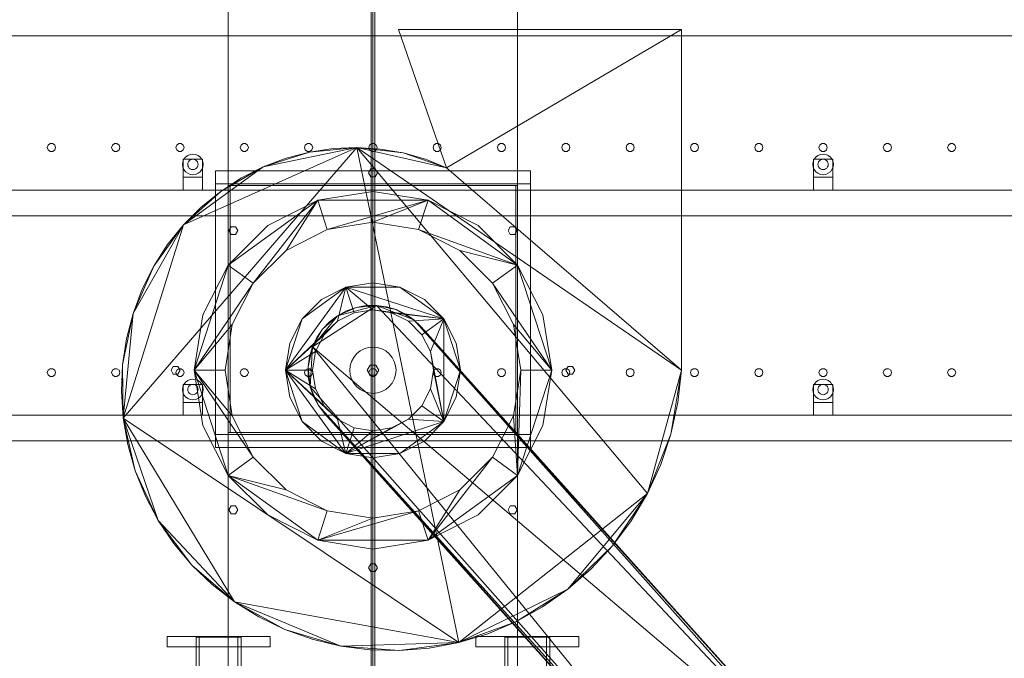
# Model space of a CAD drawing. Header units: millimetres. Extents: x -1970 to 61924, y -58230 to 6847.
# Tile 852 of 925: x 49912 to 51443, y 662 to 1655. Entities that reach past the tile are written whole.
import ezdxf

# ---------------------------------------------------------------- set-up
doc = ezdxf.new("R2010")
doc.units = ezdxf.units.MM
doc.layers.add('lateral_secador', color=7, linetype='Continuous', lineweight=0)

msp = doc.modelspace()

# ---------------------------------------------------------------- linework, layer by layer
at = {"layer": 'lateral_secador'}
for p, q in [((50236.134, 0), (50236.134, 2925)), ((50236.134, 2925), (50236.134, 1400)), ((50458.134, 2925), (50458.134, 60)), ((50461.134, 0), (50461.134, 2925)), ((50461.134, 1400), (50461.134, 2925)), ((50464.134, 60), (50464.134, 2925)), ((50686.134, 0), (50686.134, 2925)), ((50686.134, 1400), (50686.134, 2925)), ((50941.134, 1640), (50501.134, 1640)), ((50501.134, 1640), (50575.711, 1424.797)), ((50575.711, 1424.797), (50941.134, 1640)), ((50941.134, 1110), (50941.134, 1640)), ((40811.134, 1630), (60111.134, 1630)), ((49955.997, 1460.082), (49954.784, 1456.35)), ((49954.784, 1456.35), (49955.997, 1452.618)), ((49959.172, 1462.389), (49955.997, 1460.082)), ((49963.096, 1462.389), (49959.172, 1462.389)), ((49966.271, 1460.082), (49963.096, 1462.389)), ((49967.484, 1456.35), (49966.271, 1460.082)), ((49966.271, 1452.618), (49967.484, 1456.35)), ((50055.997, 1460.082), (50054.784, 1456.35)), ((50054.784, 1456.35), (50055.997, 1452.618)), ((50059.172, 1462.389), (50055.997, 1460.082)), ((50063.096, 1462.389), (50059.172, 1462.389)), ((50066.271, 1460.082), (50063.096, 1462.389)), ((50067.484, 1456.35), (50066.271, 1460.082)), ((50066.271, 1452.618), (50067.484, 1456.35)), ((50072.765, 1035.68), (50435.915, 1456.166)), ((50155.997, 1460.082), (50154.784, 1456.35)), ((50154.784, 1456.35), (50155.997, 1452.618)), ((50159.172, 1462.389), (50155.997, 1460.082)), ((50163.096, 1462.389), (50159.172, 1462.389)), ((50166.271, 1460.082), (50163.096, 1462.389)), ((50167.484, 1456.35), (50166.271, 1460.082)), ((50166.271, 1452.618), (50167.484, 1456.35)), ((50166.602, 1336.003), (50435.915, 1456.166)), ((50255.997, 1460.082), (50254.784, 1456.35)), ((50254.784, 1456.35), (50255.997, 1452.618)), ((50259.172, 1462.389), (50255.997, 1460.082)), ((50263.096, 1462.389), (50259.172, 1462.389)), ((50266.271, 1460.082), (50263.096, 1462.389)), ((50267.484, 1456.35), (50266.271, 1460.082)), ((50266.271, 1452.618), (50267.484, 1456.35)), ((50290.673, 1426.139), (50435.915, 1456.166)), ((50355.997, 1460.082), (50354.784, 1456.35)), ((50354.784, 1456.35), (50355.997, 1452.618)), ((50359.172, 1462.389), (50355.997, 1460.082)), ((50363.096, 1462.389), (50359.172, 1462.389)), ((50362.319, 1449.018), (50435.915, 1456.166)), ((50366.271, 1460.082), (50363.096, 1462.389)), ((50367.484, 1456.35), (50366.271, 1460.082)), ((50366.271, 1452.618), (50367.484, 1456.35)), ((50435.915, 1456.166), (50399.086, 1454.562)), ((50435.915, 1456.166), (50508.107, 1447.791)), ((50472.392, 1453.878), (50435.915, 1456.166)), ((50435.915, 1456.166), (50575.711, 1424.797)), ((50435.915, 1456.166), (50941.134, 1110)), ((50435.915, 1456.166), (50888.042, 918.439)), ((50435.915, 1456.166), (50594.572, 686.788)), ((50455.997, 1460.082), (50454.784, 1456.35)), ((50454.784, 1456.35), (50455.997, 1452.618)), ((50459.172, 1462.389), (50455.997, 1460.082)), ((50463.096, 1462.389), (50459.172, 1462.389)), ((50466.271, 1460.082), (50463.096, 1462.389)), ((50467.484, 1456.35), (50466.271, 1460.082)), ((50466.271, 1452.618), (50467.484, 1456.35)), ((50555.997, 1460.082), (50554.784, 1456.35)), ((50554.784, 1456.35), (50555.997, 1452.618)), ((50559.172, 1462.389), (50555.997, 1460.082)), ((50563.096, 1462.389), (50559.172, 1462.389)), ((50566.271, 1460.082), (50563.096, 1462.389)), ((50567.484, 1456.35), (50566.271, 1460.082)), ((50566.271, 1452.618), (50567.484, 1456.35)), ((50655.997, 1460.082), (50654.784, 1456.35)), ((50654.784, 1456.35), (50655.997, 1452.618)), ((50659.172, 1462.389), (50655.997, 1460.082)), ((50663.096, 1462.389), (50659.172, 1462.389)), ((50666.271, 1460.082), (50663.096, 1462.389)), ((50667.484, 1456.35), (50666.271, 1460.082)), ((50666.271, 1452.618), (50667.484, 1456.35)), ((50755.997, 1460.082), (50754.784, 1456.35)), ((50754.784, 1456.35), (50755.997, 1452.618)), ((50759.172, 1462.389), (50755.997, 1460.082)), ((50763.096, 1462.389), (50759.172, 1462.389)), ((50766.271, 1460.082), (50763.096, 1462.389)), ((50767.484, 1456.35), (50766.271, 1460.082)), ((50766.271, 1452.618), (50767.484, 1456.35)), ((50855.997, 1460.082), (50854.784, 1456.35)), ((50854.784, 1456.35), (50855.997, 1452.618)), ((50859.172, 1462.389), (50855.997, 1460.082)), ((50863.096, 1462.389), (50859.172, 1462.389)), ((50866.271, 1460.082), (50863.096, 1462.389)), ((50867.484, 1456.35), (50866.271, 1460.082)), ((50866.271, 1452.618), (50867.484, 1456.35)), ((50955.997, 1460.082), (50954.784, 1456.35)), ((50954.784, 1456.35), (50955.997, 1452.618)), ((50959.172, 1462.389), (50955.997, 1460.082)), ((50963.096, 1462.389), (50959.172, 1462.389)), ((50966.271, 1460.082), (50963.096, 1462.389)), ((50967.484, 1456.35), (50966.271, 1460.082)), ((50966.271, 1452.618), (50967.484, 1456.35)), ((51055.997, 1460.082), (51054.784, 1456.35)), ((51054.784, 1456.35), (51055.997, 1452.618)), ((51059.172, 1462.389), (51055.997, 1460.082)), ((51063.096, 1462.389), (51059.172, 1462.389)), ((51066.271, 1460.082), (51063.096, 1462.389)), ((51067.484, 1456.35), (51066.271, 1460.082)), ((51066.271, 1452.618), (51067.484, 1456.35)), ((51155.997, 1460.082), (51154.784, 1456.35)), ((51154.784, 1456.35), (51155.997, 1452.618)), ((51159.172, 1462.389), (51155.997, 1460.082)), ((51163.096, 1462.389), (51159.172, 1462.389)), ((51166.271, 1460.082), (51163.096, 1462.389)), ((51167.484, 1456.35), (51166.271, 1460.082)), ((51166.271, 1452.618), (51167.484, 1456.35)), ((51255.997, 1460.082), (51254.784, 1456.35)), ((51254.784, 1456.35), (51255.997, 1452.618)), ((51259.172, 1462.389), (51255.997, 1460.082)), ((51263.096, 1462.389), (51259.172, 1462.389)), ((51266.271, 1460.082), (51263.096, 1462.389)), ((51267.484, 1456.35), (51266.271, 1460.082)), ((51266.271, 1452.618), (51267.484, 1456.35)), ((51355.997, 1460.082), (51354.784, 1456.35)), ((51354.784, 1456.35), (51355.997, 1452.618)), ((51359.172, 1462.389), (51355.997, 1460.082)), ((51363.096, 1462.389), (51359.172, 1462.389)), ((51366.271, 1460.082), (51363.096, 1462.389)), ((51367.484, 1456.35), (51366.271, 1460.082)), ((51366.271, 1452.618), (51367.484, 1456.35)), ((49955.997, 1452.618), (49959.172, 1450.311)), ((49959.172, 1450.311), (49963.096, 1450.311)), ((49963.096, 1450.311), (49966.271, 1452.618)), ((50055.997, 1452.618), (50059.172, 1450.311)), ((50059.172, 1450.311), (50063.096, 1450.311)), ((50063.096, 1450.311), (50066.271, 1452.618)), ((50155.997, 1452.618), (50159.172, 1450.311)), ((50159.172, 1450.311), (50163.096, 1450.311)), ((50163.096, 1450.311), (50166.271, 1452.618)), ((50169.82, 1441.314), (50167.277, 1438)), ((50173.134, 1443.856), (50169.82, 1441.314)), ((50176.993, 1445.455), (50173.134, 1443.856)), ((50181.134, 1446), (50176.993, 1445.455)), ((50185.275, 1445.455), (50181.134, 1446)), ((50189.134, 1443.856), (50185.275, 1445.455)), ((50192.448, 1441.314), (50189.134, 1443.856)), ((50194.99, 1438), (50192.448, 1441.314)), ((50255.997, 1452.618), (50259.172, 1450.311)), ((50259.172, 1450.311), (50263.096, 1450.311)), ((50263.096, 1450.311), (50266.271, 1452.618)), ((50290.673, 1426.139), (50362.319, 1449.018)), ((50326.04, 1439.529), (50290.673, 1426.139)), ((50362.319, 1449.018), (50326.04, 1439.529)), ((50355.997, 1452.618), (50359.172, 1450.311)), ((50359.172, 1450.311), (50363.096, 1450.311)), ((50399.086, 1454.562), (50362.319, 1449.018)), ((50363.096, 1450.311), (50366.271, 1452.618)), ((50455.997, 1452.618), (50459.172, 1450.311)), ((50459.172, 1450.311), (50463.096, 1450.311)), ((50463.096, 1450.311), (50466.271, 1452.618)), ((50508.107, 1447.791), (50472.392, 1453.878)), ((50508.107, 1447.791), (50575.711, 1424.797)), ((50542.67, 1438.04), (50508.107, 1447.791)), ((50555.997, 1452.618), (50559.172, 1450.311)), ((50559.172, 1450.311), (50563.096, 1450.311)), ((50563.096, 1450.311), (50566.271, 1452.618)), ((50655.997, 1452.618), (50659.172, 1450.311)), ((50659.172, 1450.311), (50663.096, 1450.311)), ((50663.096, 1450.311), (50666.271, 1452.618)), ((50755.997, 1452.618), (50759.172, 1450.311)), ((50759.172, 1450.311), (50763.096, 1450.311)), ((50763.096, 1450.311), (50766.271, 1452.618)), ((50855.997, 1452.618), (50859.172, 1450.311)), ((50859.172, 1450.311), (50863.096, 1450.311)), ((50863.096, 1450.311), (50866.271, 1452.618)), ((50955.997, 1452.618), (50959.172, 1450.311)), ((50959.172, 1450.311), (50963.096, 1450.311)), ((50963.096, 1450.311), (50966.271, 1452.618)), ((51055.997, 1452.618), (51059.172, 1450.311)), ((51059.172, 1450.311), (51063.096, 1450.311)), ((51063.096, 1450.311), (51066.271, 1452.618)), ((51149.82, 1441.314), (51147.277, 1438)), ((51153.134, 1443.856), (51149.82, 1441.314)), ((51156.993, 1445.455), (51153.134, 1443.856)), ((51155.997, 1452.618), (51159.172, 1450.311)), ((51161.134, 1446), (51156.993, 1445.455)), ((51159.172, 1450.311), (51163.096, 1450.311)), ((51165.275, 1445.455), (51161.134, 1446)), ((51163.096, 1450.311), (51166.271, 1452.618)), ((51169.134, 1443.856), (51165.275, 1445.455)), ((51172.448, 1441.314), (51169.134, 1443.856)), ((51174.99, 1438), (51172.448, 1441.314)), ((51255.997, 1452.618), (51259.172, 1450.311)), ((51259.172, 1450.311), (51263.096, 1450.311)), ((51263.096, 1450.311), (51266.271, 1452.618)), ((51355.997, 1452.618), (51359.172, 1450.311)), ((51359.172, 1450.311), (51363.096, 1450.311)), ((51363.096, 1450.311), (51366.271, 1452.618)), ((50165.679, 1434.141), (50165.134, 1430)), ((50165.134, 1430), (50165.679, 1425.859)), ((50167.277, 1438), (50165.679, 1434.141)), ((50165.679, 1425.859), (50167.277, 1422)), ((50166.134, 1438), (50196.134, 1438)), ((50166.134, 1438), (50166.134, 1410)), ((50166.602, 1336.003), (50290.673, 1426.139)), ((50173.406, 1432.071), (50173.134, 1430)), ((50173.134, 1430), (50173.406, 1427.929)), ((50174.206, 1434), (50173.406, 1432.071)), ((50173.406, 1427.929), (50174.206, 1426)), ((50175.477, 1435.657), (50174.206, 1434)), ((50174.206, 1426), (50175.477, 1424.343)), ((50177.134, 1436.928), (50175.477, 1435.657)), ((50175.477, 1424.343), (50177.134, 1423.072)), ((50179.063, 1437.727), (50177.134, 1436.928)), ((50181.134, 1438), (50179.063, 1437.727)), ((50183.204, 1437.727), (50181.134, 1438)), ((50185.134, 1436.928), (50183.204, 1437.727)), ((50186.791, 1435.657), (50185.134, 1436.928)), ((50185.134, 1423.072), (50186.791, 1424.343)), ((50188.062, 1434), (50186.791, 1435.657)), ((50186.791, 1424.343), (50188.062, 1426)), ((50188.861, 1432.071), (50188.062, 1434)), ((50188.062, 1426), (50188.861, 1427.929)), ((50189.134, 1430), (50188.861, 1432.071)), ((50188.861, 1427.929), (50189.134, 1430)), ((50196.589, 1434.141), (50194.99, 1438)), ((50194.99, 1422), (50196.589, 1425.859)), ((50196.134, 1410), (50196.134, 1438)), ((50197.134, 1430), (50196.589, 1434.141)), ((50196.589, 1425.859), (50197.134, 1430)), ((50224.355, 1388.051), (50290.673, 1426.139)), ((50290.673, 1426.139), (50256.641, 1408.935)), ((50575.711, 1424.797), (50542.67, 1438.04)), ((50575.711, 1424.797), (50941.134, 1110)), ((51145.679, 1434.141), (51145.134, 1430)), ((51145.134, 1430), (51145.679, 1425.859)), ((51147.277, 1438), (51145.679, 1434.141)), ((51145.679, 1425.859), (51147.277, 1422)), ((51146.134, 1438), (51176.134, 1438)), ((51146.134, 1438), (51146.134, 1410)), ((51153.406, 1432.071), (51153.134, 1430)), ((51153.134, 1430), (51153.406, 1427.929)), ((51154.206, 1434), (51153.406, 1432.071)), ((51153.406, 1427.929), (51154.206, 1426)), ((51155.477, 1435.657), (51154.206, 1434)), ((51154.206, 1426), (51155.477, 1424.343)), ((51157.134, 1436.928), (51155.477, 1435.657)), ((51155.477, 1424.343), (51157.134, 1423.072)), ((51159.063, 1437.727), (51157.134, 1436.928)), ((51161.134, 1438), (51159.063, 1437.727)), ((51163.204, 1437.727), (51161.134, 1438)), ((51165.134, 1436.928), (51163.204, 1437.727)), ((51166.791, 1435.657), (51165.134, 1436.928)), ((51165.134, 1423.072), (51166.791, 1424.343)), ((51168.062, 1434), (51166.791, 1435.657)), ((51166.791, 1424.343), (51168.062, 1426)), ((51168.861, 1432.071), (51168.062, 1434)), ((51168.062, 1426), (51168.861, 1427.929)), ((51169.134, 1430), (51168.861, 1432.071)), ((51168.861, 1427.929), (51169.134, 1430)), ((51176.589, 1434.141), (51174.99, 1438)), ((51174.99, 1422), (51176.589, 1425.859)), ((51176.134, 1410), (51176.134, 1438)), ((51177.134, 1430), (51176.589, 1434.141)), ((51176.589, 1425.859), (51177.134, 1430)), ((50166.134, 1410), (50196.134, 1410)), ((50166.134, 1410), (50166.134, 1390)), ((50167.277, 1422), (50169.82, 1418.686)), ((50169.82, 1418.686), (50173.134, 1416.144)), ((50173.134, 1416.144), (50176.993, 1414.545)), ((50176.993, 1414.545), (50181.134, 1414)), ((50177.134, 1423.072), (50179.063, 1422.273)), ((50179.063, 1422.273), (50181.134, 1422)), ((50181.134, 1422), (50183.204, 1422.273)), ((50181.134, 1414), (50185.275, 1414.545)), ((50183.204, 1422.273), (50185.134, 1423.072)), ((50185.275, 1414.545), (50189.134, 1416.144)), ((50189.134, 1416.144), (50192.448, 1418.686)), ((50192.448, 1418.686), (50194.99, 1422)), ((50196.134, 1390), (50196.134, 1410)), ((50216.134, 1420), (50706.134, 1420)), ((50216.134, 1420), (50216.134, 1400)), ((50256.641, 1408.935), (50224.355, 1388.051)), ((50457.634, 1423.062), (50454.134, 1417)), ((50454.134, 1417), (50457.634, 1410.938)), ((50464.634, 1423.062), (50457.634, 1423.062)), ((50457.634, 1410.938), (50464.634, 1410.938)), ((50468.134, 1417), (50464.634, 1423.062)), ((50464.634, 1410.938), (50468.134, 1417)), ((50706.134, 1400), (50706.134, 1420)), ((51146.134, 1410), (51176.134, 1410)), ((51146.134, 1410), (51146.134, 1390)), ((51147.277, 1422), (51149.82, 1418.686)), ((51149.82, 1418.686), (51153.134, 1416.144)), ((51153.134, 1416.144), (51156.993, 1414.545)), ((51156.993, 1414.545), (51161.134, 1414)), ((51157.134, 1423.072), (51159.063, 1422.273)), ((51159.063, 1422.273), (51161.134, 1422)), ((51161.134, 1422), (51163.204, 1422.273)), ((51161.134, 1414), (51165.275, 1414.545)), ((51163.204, 1422.273), (51165.134, 1423.072)), ((51165.275, 1414.545), (51169.134, 1416.144)), ((51169.134, 1416.144), (51172.448, 1418.686)), ((51172.448, 1418.686), (51174.99, 1422)), ((51176.134, 1390), (51176.134, 1410)), ((50216.134, 1400), (50706.134, 1400)), ((50216.134, 1400), (50236.134, 1400)), ((50216.134, 1400), (50216.134, 1010)), ((50236.134, 1400), (50461.134, 1400)), ((50236.134, 1400), (50686.134, 1400)), ((50236.134, 1400), (50236.134, 1397)), ((50236.134, 1010), (50236.134, 1400)), ((50236.134, 1397), (50686.134, 1397)), ((50236.134, 1397), (50239.134, 1397)), ((50236.134, 1397), (50236.134, 1013)), ((50239.134, 1013), (50239.134, 1397)), ((50461.134, 1400), (50686.134, 1400)), ((50683.134, 1397), (50686.134, 1397)), ((50683.134, 1397), (50683.134, 1013)), ((50686.134, 1397), (50686.134, 1400)), ((50686.134, 1400), (50706.134, 1400)), ((50686.134, 1400), (50686.134, 1010)), ((50686.134, 1013), (50686.134, 1397)), ((50706.134, 1010), (50706.134, 1400)), ((40811.134, 1390), (60111.134, 1390)), ((50166.134, 1390), (50196.134, 1390)), ((50166.602, 1336.003), (50224.355, 1388.051)), ((50224.355, 1388.051), (50194.214, 1363.666)), ((50461.134, 1388), (50375.228, 1374.394)), ((50547.04, 1374.394), (50461.134, 1388)), ((51146.134, 1390), (51176.134, 1390)), ((50194.214, 1363.666), (50166.602, 1336.003)), ((50236.228, 1273.404), (50375.228, 1374.394)), ((50275.06, 1245.191), (50375.228, 1374.394)), ((50375.228, 1374.394), (50297.73, 1334.907)), ((50325.943, 1296.074), (50375.228, 1374.394)), ((50375.228, 1374.394), (50547.04, 1374.394)), ((50390.06, 1328.743), (50375.228, 1374.394)), ((50390.06, 1328.743), (50547.04, 1374.394)), ((50461.134, 1340), (50547.04, 1374.394)), ((50532.208, 1328.743), (50547.04, 1374.394)), ((50547.04, 1374.394), (50686.04, 1273.404)), ((50624.538, 1334.907), (50547.04, 1374.394)), ((40811.134, 1350), (60111.134, 1350)), ((50072.765, 1035.68), (50166.602, 1336.003)), ((50088.133, 1198.403), (50166.602, 1336.003)), ((50120.36, 1271.933), (50166.602, 1336.003)), ((50166.602, 1336.003), (50141.873, 1305.324)), ((50297.73, 1334.907), (50236.228, 1273.404)), ((50240.552, 1333.144), (50237.052, 1327.082)), ((50247.552, 1333.144), (50240.552, 1333.144)), ((50251.052, 1327.082), (50247.552, 1333.144)), ((50390.06, 1328.743), (50461.134, 1340)), ((50461.134, 1340), (50532.208, 1328.743)), ((50686.04, 1273.404), (50624.538, 1334.907)), ((50674.716, 1333.144), (50671.216, 1327.082)), ((50681.716, 1333.144), (50674.716, 1333.144)), ((50685.216, 1327.082), (50681.716, 1333.144)), ((50237.052, 1327.082), (50240.552, 1321.02)), ((50240.552, 1321.02), (50247.552, 1321.02)), ((50247.552, 1321.02), (50251.052, 1327.082)), ((50325.943, 1296.074), (50390.06, 1328.743)), ((50532.208, 1328.743), (50686.04, 1273.404)), ((50532.208, 1328.743), (50596.324, 1296.074)), ((50671.216, 1327.082), (50674.716, 1321.02)), ((50674.716, 1321.02), (50681.716, 1321.02)), ((50681.716, 1321.02), (50685.216, 1327.082)), ((50141.873, 1305.324), (50120.36, 1271.933)), ((50275.06, 1245.191), (50325.943, 1296.074)), ((50596.324, 1296.074), (50686.04, 1273.404)), ((50596.324, 1296.074), (50647.208, 1245.191)), ((50088.133, 1198.403), (50120.36, 1271.933)), ((50120.36, 1271.933), (50102.359, 1236.168)), ((50183.134, 1110), (50236.228, 1273.404)), ((50236.228, 1273.404), (50196.74, 1195.907)), ((50275.06, 1245.191), (50236.228, 1273.404)), ((50647.208, 1245.191), (50686.04, 1273.404)), ((50686.04, 1273.404), (50739.134, 1110)), ((50725.527, 1195.907), (50686.04, 1273.404)), ((50275.06, 1245.191), (50183.134, 1110)), ((50242.391, 1181.074), (50275.06, 1245.191)), ((50461.134, 1246), (50419.108, 1239.344)), ((50503.16, 1239.344), (50461.134, 1246)), ((50647.208, 1245.191), (50739.134, 1110)), ((50647.208, 1245.191), (50679.877, 1181.074)), ((50102.359, 1236.168), (50088.133, 1198.403)), ((50325.134, 1110), (50419.108, 1239.344)), ((50351.108, 1189.939), (50419.108, 1239.344)), ((50419.108, 1239.344), (50381.195, 1220.026)), ((50405.882, 1186.048), (50419.108, 1239.344)), ((50419.108, 1239.344), (50503.16, 1239.344)), ((50419.108, 1239.344), (50571.16, 1189.939)), ((50432.086, 1199.399), (50419.108, 1239.344)), ((50461.134, 1204), (50419.108, 1239.344)), ((50503.16, 1239.344), (50571.16, 1189.939)), ((50541.072, 1220.026), (50503.16, 1239.344)), ((50381.195, 1220.026), (50351.108, 1189.939)), ((50366.909, 1146.37), (50466.607, 1210.852)), ((50406.282, 1194.807), (50466.607, 1210.852)), ((50435.174, 1207.607), (50466.607, 1210.852)), ((50450.763, 1210.466), (50435.174, 1207.607)), ((50466.607, 1210.852), (50450.763, 1210.466)), ((50466.607, 1210.852), (50497.503, 1204.224)), ((50482.316, 1208.754), (50466.607, 1210.852)), ((50466.607, 1210.852), (50524.84, 1188.374)), ((50466.607, 1210.852), (51163.478, 470.91)), ((50571.16, 1189.939), (50541.072, 1220.026)), ((50071.852, 1118.494), (50088.133, 1198.403)), ((50072.765, 1035.68), (50088.133, 1198.403)), ((50088.133, 1198.403), (50077.904, 1159.036)), ((50196.74, 1195.907), (50183.134, 1110)), ((50366.909, 1146.37), (50406.282, 1194.807)), ((50382.76, 1173.707), (50406.282, 1194.807)), ((50406.282, 1194.807), (50393.691, 1185.183)), ((50405.882, 1186.048), (50432.086, 1199.399)), ((50406.282, 1194.807), (50435.174, 1207.607)), ((50420.225, 1202.344), (50406.282, 1194.807)), ((50435.174, 1207.607), (50420.225, 1202.344)), ((50432.086, 1199.399), (50461.134, 1204)), ((50461.134, 1204), (50571.16, 1189.939)), ((50461.134, 1204), (50490.182, 1199.399)), ((50497.503, 1204.224), (50482.316, 1208.754)), ((50490.182, 1199.399), (50571.16, 1189.939)), ((50490.182, 1199.399), (50516.386, 1186.048)), ((50497.503, 1204.224), (50524.84, 1188.374)), ((50511.796, 1197.375), (50497.503, 1204.224)), ((50524.84, 1188.374), (50511.796, 1197.375)), ((50739.134, 1110), (50725.527, 1195.907)), ((50242.391, 1181.074), (50183.134, 1110)), ((50231.134, 1110), (50242.391, 1181.074)), ((50325.134, 1110), (50351.108, 1189.939)), ((50405.882, 1186.048), (50325.134, 1110)), ((50351.108, 1189.939), (50331.79, 1152.026)), ((50393.691, 1185.183), (50382.76, 1173.707)), ((50385.086, 1165.252), (50405.882, 1186.048)), ((50516.386, 1186.048), (50571.16, 1189.939)), ((50516.386, 1186.048), (50537.182, 1165.252)), ((50524.84, 1188.374), (51146.316, 497.443)), ((50536.316, 1177.443), (50524.84, 1188.374)), ((50524.84, 1188.374), (51163.478, 470.91)), ((50537.182, 1165.252), (50571.16, 1189.939)), ((50550.533, 1139.048), (50571.16, 1189.939)), ((50571.16, 1189.939), (50597.134, 1110)), ((50590.478, 1152.026), (50571.16, 1189.939)), ((50571.16, 1189.939), (50571.16, 1030.061)), ((50679.877, 1181.074), (50739.134, 1110)), ((50679.877, 1181.074), (50691.134, 1110)), ((50385.086, 1165.252), (50325.134, 1110)), ((50366.909, 1146.37), (50382.76, 1173.707)), ((50371.734, 1139.048), (50385.086, 1165.252)), ((50382.76, 1173.707), (50373.759, 1160.662)), ((51146.316, 497.443), (50536.316, 1177.443)), ((50537.182, 1165.252), (50550.533, 1139.048)), ((50077.904, 1159.036), (50071.852, 1118.494)), ((50331.79, 1152.026), (50325.134, 1110)), ((50373.759, 1160.662), (50366.909, 1146.37)), ((50597.134, 1110), (50590.478, 1152.026)), ((50371.734, 1139.048), (50325.134, 1110)), ((50360.282, 1115.473), (50366.909, 1146.37)), ((50366.909, 1146.37), (50362.38, 1131.182)), ((50363.527, 1084.04), (50366.909, 1146.37)), ((51020.472, 342.625), (50366.909, 1146.37)), ((50366.909, 1146.37), (51163.478, 470.91)), ((50367.134, 1110), (50371.734, 1139.048)), ((50435.678, 1135.456), (50431.201, 1130.001)), ((50441.133, 1139.933), (50435.678, 1135.456)), ((50447.357, 1143.26), (50441.133, 1139.933)), ((50454.111, 1145.308), (50447.357, 1143.26)), ((50461.134, 1146), (50454.111, 1145.308)), ((50468.157, 1145.308), (50461.134, 1146)), ((50474.91, 1143.26), (50468.157, 1145.308)), ((50481.134, 1139.933), (50474.91, 1143.26)), ((50486.59, 1135.456), (50481.134, 1139.933)), ((50491.067, 1130.001), (50486.59, 1135.456)), ((50550.533, 1139.048), (50571.16, 1030.061)), ((50550.533, 1139.048), (50555.134, 1110)), ((50071.852, 1118.494), (50070.109, 1077.222)), ((50072.765, 1035.68), (50071.852, 1118.494)), ((50362.38, 1131.182), (50360.282, 1115.473)), ((50427.874, 1123.777), (50425.826, 1117.023)), ((50431.201, 1130.001), (50427.874, 1123.777)), ((50456.634, 1117.794), (50452.134, 1110)), ((50465.634, 1117.794), (50456.634, 1117.794)), ((50470.134, 1110), (50465.634, 1117.794)), ((50494.394, 1123.777), (50491.067, 1130.001)), ((50496.442, 1117.023), (50494.394, 1123.777)), ((49955.997, 1110.082), (49954.784, 1106.35)), ((49954.784, 1106.35), (49955.997, 1102.618)), ((49959.172, 1112.389), (49955.997, 1110.082)), ((49955.997, 1102.618), (49959.172, 1100.311)), ((49963.096, 1112.389), (49959.172, 1112.389)), ((49966.271, 1110.082), (49963.096, 1112.389)), ((49963.096, 1100.311), (49966.271, 1102.618)), ((49967.484, 1106.35), (49966.271, 1110.082)), ((49966.271, 1102.618), (49967.484, 1106.35)), ((50055.997, 1110.082), (50054.784, 1106.35)), ((50054.784, 1106.35), (50055.997, 1102.618)), ((50059.172, 1112.389), (50055.997, 1110.082)), ((50055.997, 1102.618), (50059.172, 1100.311)), ((50063.096, 1112.389), (50059.172, 1112.389)), ((50066.271, 1110.082), (50063.096, 1112.389)), ((50063.096, 1100.311), (50066.271, 1102.618)), ((50067.484, 1106.35), (50066.271, 1110.082)), ((50066.271, 1102.618), (50067.484, 1106.35)), ((50150.634, 1116.062), (50147.134, 1110)), ((50147.134, 1110), (50150.634, 1103.938)), ((50157.634, 1116.062), (50150.634, 1116.062)), ((50150.634, 1103.938), (50157.634, 1103.938)), ((50155.997, 1110.082), (50154.784, 1106.35)), ((50154.784, 1106.35), (50155.997, 1102.618)), ((50159.172, 1112.389), (50155.997, 1110.082)), ((50155.997, 1102.618), (50159.172, 1100.311)), ((50161.134, 1110), (50157.634, 1116.062)), ((50157.634, 1103.938), (50161.134, 1110)), ((50163.096, 1112.389), (50159.172, 1112.389)), ((50166.271, 1110.082), (50163.096, 1112.389)), ((50163.096, 1100.311), (50166.271, 1102.618)), ((50167.484, 1106.35), (50166.271, 1110.082)), ((50166.271, 1102.618), (50167.484, 1106.35)), ((50183.134, 1110), (50231.134, 1110)), ((50183.134, 1110), (50242.391, 1038.926)), ((50236.228, 946.596), (50183.134, 1110)), ((50183.134, 1110), (50196.74, 1024.093)), ((50183.134, 1110), (50275.06, 974.809)), ((50242.391, 1038.926), (50231.134, 1110)), ((50255.997, 1110.082), (50254.784, 1106.35)), ((50254.784, 1106.35), (50255.997, 1102.618)), ((50259.172, 1112.389), (50255.997, 1110.082)), ((50255.997, 1102.618), (50259.172, 1100.311)), ((50263.096, 1112.389), (50259.172, 1112.389)), ((50266.271, 1110.082), (50263.096, 1112.389)), ((50263.096, 1100.311), (50266.271, 1102.618)), ((50267.484, 1106.35), (50266.271, 1110.082)), ((50266.271, 1102.618), (50267.484, 1106.35)), ((50325.134, 1110), (50367.134, 1110)), ((50325.134, 1110), (50371.734, 1080.952)), ((50351.108, 1030.061), (50325.134, 1110)), ((50325.134, 1110), (50331.79, 1067.974)), ((50325.134, 1110), (50385.086, 1054.748)), ((50419.108, 980.656), (50325.134, 1110)), ((50325.134, 1110), (50405.882, 1033.952)), ((50355.997, 1110.082), (50354.784, 1106.35)), ((50354.784, 1106.35), (50355.997, 1102.618)), ((50359.172, 1112.389), (50355.997, 1110.082)), ((50355.997, 1102.618), (50359.172, 1100.311)), ((50363.096, 1112.389), (50359.172, 1112.389)), ((50363.527, 1084.04), (50360.282, 1115.473)), ((50360.282, 1115.473), (50360.668, 1099.629)), ((50366.271, 1110.082), (50363.096, 1112.389)), ((50363.096, 1100.311), (50366.271, 1102.618)), ((50367.484, 1106.35), (50366.271, 1110.082)), ((50366.271, 1102.618), (50367.484, 1106.35)), ((50371.734, 1080.952), (50367.134, 1110)), ((50425.826, 1117.023), (50425.134, 1110)), ((50425.134, 1110), (50425.826, 1102.977)), ((50425.826, 1102.977), (50427.874, 1096.223)), ((50452.134, 1110), (50456.634, 1102.206)), ((50455.997, 1110.082), (50454.784, 1106.35)), ((50454.784, 1106.35), (50455.997, 1102.618)), ((50459.172, 1112.389), (50455.997, 1110.082)), ((50455.997, 1102.618), (50459.172, 1100.311)), ((50463.096, 1112.389), (50459.172, 1112.389)), ((50466.271, 1110.082), (50463.096, 1112.389)), ((50463.096, 1100.311), (50466.271, 1102.618)), ((50465.634, 1102.206), (50470.134, 1110)), ((50467.484, 1106.35), (50466.271, 1110.082)), ((50466.271, 1102.618), (50467.484, 1106.35)), ((50494.394, 1096.223), (50496.442, 1102.977)), ((50497.134, 1110), (50496.442, 1117.023)), ((50496.442, 1102.977), (50497.134, 1110)), ((50555.134, 1110), (50550.533, 1080.952)), ((50555.997, 1110.082), (50554.784, 1106.35)), ((50554.784, 1106.35), (50555.997, 1102.618)), ((50571.16, 1030.061), (50555.134, 1110)), ((50559.172, 1112.389), (50555.997, 1110.082)), ((50555.997, 1102.618), (50559.172, 1100.311)), ((50563.096, 1112.389), (50559.172, 1112.389)), ((50566.271, 1110.082), (50563.096, 1112.389)), ((50563.096, 1100.311), (50566.271, 1102.618)), ((50567.484, 1106.35), (50566.271, 1110.082)), ((50566.271, 1102.618), (50567.484, 1106.35)), ((50597.134, 1110), (50571.16, 1030.061)), ((50590.478, 1067.974), (50597.134, 1110)), ((50655.997, 1110.082), (50654.784, 1106.35)), ((50654.784, 1106.35), (50655.997, 1102.618)), ((50659.172, 1112.389), (50655.997, 1110.082)), ((50655.997, 1102.618), (50659.172, 1100.311)), ((50663.096, 1112.389), (50659.172, 1112.389)), ((50666.271, 1110.082), (50663.096, 1112.389)), ((50663.096, 1100.311), (50666.271, 1102.618)), ((50667.484, 1106.35), (50666.271, 1110.082)), ((50666.271, 1102.618), (50667.484, 1106.35)), ((50691.134, 1110), (50679.877, 1038.926)), ((50739.134, 1110), (50686.04, 946.596)), ((50686.04, 946.596), (50691.134, 1110)), ((50691.134, 1110), (50739.134, 1110)), ((50725.527, 1024.093), (50739.134, 1110)), ((50755.997, 1110.082), (50754.784, 1106.35)), ((50754.784, 1106.35), (50755.997, 1102.618)), ((50759.172, 1112.389), (50755.997, 1110.082)), ((50755.997, 1102.618), (50759.172, 1100.311)), ((50763.096, 1112.389), (50759.172, 1112.389)), ((50764.634, 1116.062), (50761.134, 1110)), ((50761.134, 1110), (50764.634, 1103.938)), ((50766.271, 1110.082), (50763.096, 1112.389)), ((50763.096, 1100.311), (50766.271, 1102.618)), ((50771.634, 1116.062), (50764.634, 1116.062)), ((50764.634, 1103.938), (50771.634, 1103.938)), ((50767.484, 1106.35), (50766.271, 1110.082)), ((50766.271, 1102.618), (50767.484, 1106.35)), ((50775.134, 1110), (50771.634, 1116.062)), ((50771.634, 1103.938), (50775.134, 1110)), ((50855.997, 1110.082), (50854.784, 1106.35)), ((50854.784, 1106.35), (50855.997, 1102.618)), ((50859.172, 1112.389), (50855.997, 1110.082)), ((50855.997, 1102.618), (50859.172, 1100.311)), ((50863.096, 1112.389), (50859.172, 1112.389)), ((50866.271, 1110.082), (50863.096, 1112.389)), ((50863.096, 1100.311), (50866.271, 1102.618)), ((50867.484, 1106.35), (50866.271, 1110.082)), ((50866.271, 1102.618), (50867.484, 1106.35)), ((50941.134, 1110), (50888.042, 918.439)), ((50941.134, 1110), (50924.591, 1010.784)), ((50935.464, 1059.797), (50941.134, 1110)), ((50955.997, 1110.082), (50954.784, 1106.35)), ((50954.784, 1106.35), (50955.997, 1102.618)), ((50959.172, 1112.389), (50955.997, 1110.082)), ((50955.997, 1102.618), (50959.172, 1100.311)), ((50963.096, 1112.389), (50959.172, 1112.389)), ((50966.271, 1110.082), (50963.096, 1112.389)), ((50963.096, 1100.311), (50966.271, 1102.618)), ((50967.484, 1106.35), (50966.271, 1110.082)), ((50966.271, 1102.618), (50967.484, 1106.35)), ((51055.997, 1110.082), (51054.784, 1106.35)), ((51054.784, 1106.35), (51055.997, 1102.618)), ((51059.172, 1112.389), (51055.997, 1110.082)), ((51055.997, 1102.618), (51059.172, 1100.311)), ((51063.096, 1112.389), (51059.172, 1112.389)), ((51066.271, 1110.082), (51063.096, 1112.389)), ((51063.096, 1100.311), (51066.271, 1102.618)), ((51067.484, 1106.35), (51066.271, 1110.082)), ((51066.271, 1102.618), (51067.484, 1106.35)), ((51155.997, 1110.082), (51154.784, 1106.35)), ((51154.784, 1106.35), (51155.997, 1102.618)), ((51159.172, 1112.389), (51155.997, 1110.082)), ((51155.997, 1102.618), (51159.172, 1100.311)), ((51163.096, 1112.389), (51159.172, 1112.389)), ((51166.271, 1110.082), (51163.096, 1112.389)), ((51163.096, 1100.311), (51166.271, 1102.618)), ((51167.484, 1106.35), (51166.271, 1110.082)), ((51166.271, 1102.618), (51167.484, 1106.35)), ((51255.997, 1110.082), (51254.784, 1106.35)), ((51254.784, 1106.35), (51255.997, 1102.618)), ((51259.172, 1112.389), (51255.997, 1110.082)), ((51255.997, 1102.618), (51259.172, 1100.311)), ((51263.096, 1112.389), (51259.172, 1112.389)), ((51266.271, 1110.082), (51263.096, 1112.389)), ((51263.096, 1100.311), (51266.271, 1102.618)), ((51267.484, 1106.35), (51266.271, 1110.082)), ((51266.271, 1102.618), (51267.484, 1106.35)), ((51355.997, 1110.082), (51354.784, 1106.35)), ((51354.784, 1106.35), (51355.997, 1102.618)), ((51359.172, 1112.389), (51355.997, 1110.082)), ((51355.997, 1102.618), (51359.172, 1100.311)), ((51363.096, 1112.389), (51359.172, 1112.389)), ((51366.271, 1110.082), (51363.096, 1112.389)), ((51363.096, 1100.311), (51366.271, 1102.618)), ((51367.484, 1106.35), (51366.271, 1110.082)), ((51366.271, 1102.618), (51367.484, 1106.35)), ((49959.172, 1100.311), (49963.096, 1100.311)), ((50059.172, 1100.311), (50063.096, 1100.311)), ((50159.172, 1100.311), (50163.096, 1100.311)), ((50167.277, 1088), (50165.679, 1084.141)), ((50166.134, 1088), (50196.134, 1088)), ((50166.134, 1088), (50166.134, 1060)), ((50169.82, 1091.314), (50167.277, 1088)), ((50173.134, 1093.856), (50169.82, 1091.314)), ((50176.993, 1095.455), (50173.134, 1093.856)), ((50181.134, 1096), (50176.993, 1095.455)), ((50179.063, 1087.727), (50177.134, 1086.928)), ((50181.134, 1088), (50179.063, 1087.727)), ((50185.275, 1095.455), (50181.134, 1096)), ((50183.204, 1087.727), (50181.134, 1088)), ((50185.134, 1086.928), (50183.204, 1087.727)), ((50189.134, 1093.856), (50185.275, 1095.455)), ((50192.448, 1091.314), (50189.134, 1093.856)), ((50194.99, 1088), (50192.448, 1091.314)), ((50196.589, 1084.141), (50194.99, 1088)), ((50196.134, 1060), (50196.134, 1088)), ((50259.172, 1100.311), (50263.096, 1100.311)), ((50359.172, 1100.311), (50363.096, 1100.311)), ((50360.668, 1099.629), (50363.527, 1084.04)), ((50427.874, 1096.223), (50431.201, 1089.999)), ((50431.201, 1089.999), (50435.678, 1084.544)), ((50456.634, 1102.206), (50465.634, 1102.206)), ((50459.172, 1100.311), (50463.096, 1100.311)), ((50486.59, 1084.544), (50491.067, 1089.999)), ((50491.067, 1089.999), (50494.394, 1096.223)), ((50559.172, 1100.311), (50563.096, 1100.311)), ((50659.172, 1100.311), (50663.096, 1100.311)), ((50759.172, 1100.311), (50763.096, 1100.311)), ((50859.172, 1100.311), (50863.096, 1100.311)), ((50959.172, 1100.311), (50963.096, 1100.311)), ((51059.172, 1100.311), (51063.096, 1100.311)), ((51147.277, 1088), (51145.679, 1084.141)), ((51146.134, 1088), (51176.134, 1088)), ((51146.134, 1088), (51146.134, 1060)), ((51149.82, 1091.314), (51147.277, 1088)), ((51153.134, 1093.856), (51149.82, 1091.314)), ((51156.993, 1095.455), (51153.134, 1093.856)), ((51161.134, 1096), (51156.993, 1095.455)), ((51159.063, 1087.727), (51157.134, 1086.928)), ((51161.134, 1088), (51159.063, 1087.727)), ((51159.172, 1100.311), (51163.096, 1100.311)), ((51165.275, 1095.455), (51161.134, 1096)), ((51163.204, 1087.727), (51161.134, 1088)), ((51165.134, 1086.928), (51163.204, 1087.727)), ((51169.134, 1093.856), (51165.275, 1095.455)), ((51172.448, 1091.314), (51169.134, 1093.856)), ((51174.99, 1088), (51172.448, 1091.314)), ((51176.589, 1084.141), (51174.99, 1088)), ((51176.134, 1060), (51176.134, 1088)), ((51259.172, 1100.311), (51263.096, 1100.311)), ((51359.172, 1100.311), (51363.096, 1100.311)), ((50070.109, 1077.222), (50072.765, 1035.68)), ((50165.679, 1084.141), (50165.134, 1080)), ((50165.134, 1080), (50165.679, 1075.859)), ((50165.679, 1075.859), (50167.277, 1072)), ((50167.277, 1072), (50169.82, 1068.686)), ((50173.406, 1082.071), (50173.134, 1080)), ((50173.134, 1080), (50173.406, 1077.929)), ((50174.206, 1084), (50173.406, 1082.071)), ((50173.406, 1077.929), (50174.206, 1076)), ((50175.477, 1085.657), (50174.206, 1084)), ((50174.206, 1076), (50175.477, 1074.343)), ((50177.134, 1086.928), (50175.477, 1085.657)), ((50175.477, 1074.343), (50177.134, 1073.072)), ((50177.134, 1073.072), (50179.063, 1072.273)), ((50179.063, 1072.273), (50181.134, 1072)), ((50181.134, 1072), (50183.204, 1072.273)), ((50183.204, 1072.273), (50185.134, 1073.072)), ((50186.791, 1085.657), (50185.134, 1086.928)), ((50185.134, 1073.072), (50186.791, 1074.343)), ((50188.062, 1084), (50186.791, 1085.657)), ((50186.791, 1074.343), (50188.062, 1076)), ((50188.861, 1082.071), (50188.062, 1084)), ((50188.062, 1076), (50188.861, 1077.929)), ((50189.134, 1080), (50188.861, 1082.071)), ((50188.861, 1077.929), (50189.134, 1080)), ((50192.448, 1068.686), (50194.99, 1072)), ((50194.99, 1072), (50196.589, 1075.859)), ((50197.134, 1080), (50196.589, 1084.141)), ((50196.589, 1075.859), (50197.134, 1080)), ((50376.326, 1055.148), (50363.527, 1084.04)), ((50363.527, 1084.04), (50368.79, 1069.09)), ((51020.472, 342.625), (50363.527, 1084.04)), ((50385.086, 1054.748), (50371.734, 1080.952)), ((50435.678, 1084.544), (50441.133, 1080.067)), ((50441.133, 1080.067), (50447.357, 1076.74)), ((50447.357, 1076.74), (50454.111, 1074.692)), ((50454.111, 1074.692), (50461.134, 1074)), ((50461.134, 1074), (50468.157, 1074.692)), ((50468.157, 1074.692), (50474.91, 1076.74)), ((50474.91, 1076.74), (50481.134, 1080.067)), ((50481.134, 1080.067), (50486.59, 1084.544)), ((50550.533, 1080.952), (50537.182, 1054.748)), ((50571.16, 1030.061), (50550.533, 1080.952)), ((51145.679, 1084.141), (51145.134, 1080)), ((51145.134, 1080), (51145.679, 1075.859)), ((51145.679, 1075.859), (51147.277, 1072)), ((51147.277, 1072), (51149.82, 1068.686)), ((51153.406, 1082.071), (51153.134, 1080)), ((51153.134, 1080), (51153.406, 1077.929)), ((51154.206, 1084), (51153.406, 1082.071)), ((51153.406, 1077.929), (51154.206, 1076)), ((51155.477, 1085.657), (51154.206, 1084)), ((51154.206, 1076), (51155.477, 1074.343)), ((51157.134, 1086.928), (51155.477, 1085.657)), ((51155.477, 1074.343), (51157.134, 1073.072)), ((51157.134, 1073.072), (51159.063, 1072.273)), ((51159.063, 1072.273), (51161.134, 1072)), ((51161.134, 1072), (51163.204, 1072.273)), ((51163.204, 1072.273), (51165.134, 1073.072)), ((51166.791, 1085.657), (51165.134, 1086.928)), ((51165.134, 1073.072), (51166.791, 1074.343)), ((51168.062, 1084), (51166.791, 1085.657)), ((51166.791, 1074.343), (51168.062, 1076)), ((51168.861, 1082.071), (51168.062, 1084)), ((51168.062, 1076), (51168.861, 1077.929)), ((51169.134, 1080), (51168.861, 1082.071)), ((51168.861, 1077.929), (51169.134, 1080)), ((51172.448, 1068.686), (51174.99, 1072)), ((51174.99, 1072), (51176.589, 1075.859)), ((51177.134, 1080), (51176.589, 1084.141)), ((51176.589, 1075.859), (51177.134, 1080)), ((50166.134, 1060), (50196.134, 1060)), ((50166.134, 1060), (50166.134, 1040)), ((50169.82, 1068.686), (50173.134, 1066.144)), ((50173.134, 1066.144), (50176.993, 1064.545)), ((50176.993, 1064.545), (50181.134, 1064)), ((50181.134, 1064), (50185.275, 1064.545)), ((50185.275, 1064.545), (50189.134, 1066.144)), ((50189.134, 1066.144), (50192.448, 1068.686)), ((50196.134, 1040), (50196.134, 1060)), ((50331.79, 1067.974), (50351.108, 1030.061)), ((50368.79, 1069.09), (50376.326, 1055.148)), ((50571.16, 1030.061), (50590.478, 1067.974)), ((50924.591, 1010.784), (50935.464, 1059.797)), ((51146.134, 1060), (51176.134, 1060)), ((51146.134, 1060), (51146.134, 1040)), ((51149.82, 1068.686), (51153.134, 1066.144)), ((51153.134, 1066.144), (51156.993, 1064.545)), ((51156.993, 1064.545), (51161.134, 1064)), ((51161.134, 1064), (51165.275, 1064.545)), ((51165.275, 1064.545), (51169.134, 1066.144)), ((51169.134, 1066.144), (51172.448, 1068.686)), ((51176.134, 1040), (51176.134, 1060)), ((50995.951, 362.557), (50376.326, 1055.148)), ((50376.326, 1055.148), (50385.951, 1042.557)), ((51020.472, 342.625), (50376.326, 1055.148)), ((50405.882, 1033.952), (50385.086, 1054.748)), ((50385.951, 1042.557), (50995.951, 362.557)), ((50537.182, 1054.748), (50516.386, 1033.952)), ((50571.16, 1030.061), (50537.182, 1054.748)), ((40811.134, 1040), (60111.134, 1040)), ((50091.361, 953.675), (50072.765, 1035.68)), ((50072.765, 1035.68), (50079.853, 994.34)), ((50127.329, 876.268), (50072.765, 1035.68)), ((50246.079, 749.72), (50072.765, 1035.68)), ((50594.572, 686.788), (50072.765, 1035.68)), ((50166.134, 1040), (50196.134, 1040)), ((50275.06, 974.809), (50242.391, 1038.926)), ((50419.108, 980.656), (50351.108, 1030.061)), ((50351.108, 1030.061), (50381.195, 999.974)), ((50419.108, 980.656), (50405.882, 1033.952)), ((50432.086, 1020.601), (50405.882, 1033.952)), ((50419.108, 980.656), (50516.386, 1033.952)), ((50571.16, 1030.061), (50419.108, 980.656)), ((50516.386, 1033.952), (50490.182, 1020.601)), ((50571.16, 1030.061), (50503.16, 980.656)), ((50571.16, 1030.061), (50516.386, 1033.952)), ((50541.072, 999.974), (50571.16, 1030.061)), ((50679.877, 1038.926), (50647.208, 974.809)), ((50686.04, 946.596), (50679.877, 1038.926)), ((51146.134, 1040), (51176.134, 1040)), ((50196.74, 1024.093), (50236.228, 946.596)), ((50236.134, 1013), (50686.134, 1013)), ((50236.134, 1013), (50236.134, 1010)), ((50236.134, 1013), (50239.134, 1013)), ((50419.108, 980.656), (50432.086, 1020.601)), ((50419.108, 980.656), (50490.182, 1020.601)), ((50419.108, 980.656), (50461.134, 1016)), ((50461.134, 1016), (50432.086, 1020.601)), ((50490.182, 1020.601), (50461.134, 1016)), ((50683.134, 1013), (50686.134, 1013)), ((50686.04, 946.596), (50725.527, 1024.093)), ((50686.134, 1010), (50686.134, 1013)), ((50924.591, 1010.784), (50888.042, 918.439)), ((50908.703, 963.496), (50924.591, 1010.784)), ((40811.134, 1000), (60111.134, 1000)), ((50216.134, 1010), (50706.134, 1010)), ((50216.134, 1010), (50216.134, 990)), ((50216.134, 1010), (50236.134, 1010)), ((50236.134, 1010), (50461.134, 1010)), ((50236.134, 1010), (50236.134, 0)), ((50236.134, 1010), (50686.134, 1010)), ((50381.195, 999.974), (50419.108, 980.656)), ((50461.134, 0), (50461.134, 1010)), ((50461.134, 1010), (50686.134, 1010)), ((50503.16, 980.656), (50541.072, 999.974)), ((50686.134, 0), (50686.134, 1010)), ((50686.134, 1010), (50706.134, 1010)), ((50706.134, 990), (50706.134, 1010)), ((50079.853, 994.34), (50091.361, 953.675)), ((50216.134, 990), (50706.134, 990)), ((50503.16, 980.656), (50419.108, 980.656)), ((50419.108, 980.656), (50461.134, 974)), ((50461.134, 974), (50503.16, 980.656)), ((50236.228, 946.596), (50275.06, 974.809)), ((50325.943, 923.926), (50275.06, 974.809)), ((50547.04, 845.606), (50647.208, 974.809)), ((50647.208, 974.809), (50596.324, 923.926)), ((50686.04, 946.596), (50647.208, 974.809)), ((50127.329, 876.268), (50091.361, 953.675)), ((50091.361, 953.675), (50107.226, 914.162)), ((50888.042, 918.439), (50908.703, 963.496)), ((50375.228, 845.606), (50236.228, 946.596)), ((50236.228, 946.596), (50297.73, 885.093)), ((50236.228, 946.596), (50325.943, 923.926)), ((50236.228, 946.596), (50390.06, 891.257)), ((50686.04, 946.596), (50547.04, 845.606)), ((50624.538, 885.093), (50686.04, 946.596)), ((50390.06, 891.257), (50325.943, 923.926)), ((50596.324, 923.926), (50532.208, 891.257)), ((50547.04, 845.606), (50596.324, 923.926)), ((50107.226, 914.162), (50127.329, 876.268)), ((50888.042, 918.439), (50594.572, 686.788)), ((50888.042, 918.439), (50764.17, 769.481)), ((50888.042, 918.439), (50833.61, 836.889)), ((50862.898, 876.09), (50888.042, 918.439)), ((50240.552, 898.98), (50237.052, 892.918)), ((50237.052, 892.918), (50240.552, 886.856)), ((50247.552, 898.98), (50240.552, 898.98)), ((50251.052, 892.918), (50247.552, 898.98)), ((50247.552, 886.856), (50251.052, 892.918)), ((50375.228, 845.606), (50390.06, 891.257)), ((50375.228, 845.606), (50532.208, 891.257)), ((50461.134, 880), (50390.06, 891.257)), ((50532.208, 891.257), (50461.134, 880)), ((50547.04, 845.606), (50532.208, 891.257)), ((50674.716, 898.98), (50671.216, 892.918)), ((50671.216, 892.918), (50674.716, 886.856)), ((50681.716, 898.98), (50674.716, 898.98)), ((50685.216, 892.918), (50681.716, 898.98)), ((50681.716, 886.856), (50685.216, 892.918)), ((50179.539, 807.145), (50127.329, 876.268)), ((50127.329, 876.268), (50151.506, 840.449)), ((50246.079, 749.72), (50127.329, 876.268)), ((50240.552, 886.856), (50247.552, 886.856)), ((50297.73, 885.093), (50375.228, 845.606)), ((50375.228, 845.606), (50461.134, 880)), ((50547.04, 845.606), (50624.538, 885.093)), ((50674.716, 886.856), (50681.716, 886.856)), ((50833.61, 836.889), (50862.898, 876.09)), ((50547.04, 845.606), (50375.228, 845.606)), ((50375.228, 845.606), (50461.134, 832)), ((50461.134, 832), (50547.04, 845.606)), ((50151.506, 840.449), (50179.539, 807.145)), ((50833.61, 836.889), (50764.17, 769.481)), ((50800.562, 801.235), (50833.61, 836.889)), ((50246.079, 749.72), (50179.539, 807.145)), ((50179.539, 807.145), (50211.167, 776.772)), ((50457.634, 809.062), (50454.134, 803)), ((50454.134, 803), (50457.634, 796.938)), ((50464.634, 809.062), (50457.634, 809.062)), ((50457.634, 796.938), (50464.634, 796.938)), ((50468.134, 803), (50464.634, 809.062)), ((50464.634, 796.938), (50468.134, 803)), ((50764.17, 769.481), (50800.562, 801.235)), ((50211.167, 776.772), (50246.079, 749.72)), ((50764.17, 769.481), (50594.572, 686.788)), ((50764.17, 769.481), (50683.191, 718.844)), ((50724.887, 741.933), (50764.17, 769.481)), ((50324.321, 706.963), (50246.079, 749.72)), ((50246.079, 749.72), (50283.928, 726.344)), ((50411.021, 681.252), (50246.079, 749.72)), ((50594.572, 686.788), (50246.079, 749.72)), ((50683.191, 718.844), (50724.887, 741.933)), ((50283.928, 726.344), (50324.321, 706.963)), ((50411.021, 681.252), (50324.321, 706.963)), ((50324.321, 706.963), (50366.837, 691.855)), ((50683.191, 718.844), (50594.572, 686.788)), ((50639.581, 700.414), (50683.191, 718.844)), ((50141.134, 696), (50301.134, 696)), ((50141.134, 696), (50141.134, 680)), ((50186.134, 695), (50256.134, 695)), ((50186.134, 695), (50186.134, 215)), ((50186.134, 695), (50191.134, 695)), ((50191.134, 215), (50191.134, 695)), ((50251.134, 695), (50256.134, 695)), ((50251.134, 695), (50251.134, 215)), ((50256.134, 215), (50256.134, 695)), ((50301.134, 680), (50301.134, 696)), ((50366.837, 691.855), (50411.021, 681.252)), ((50594.572, 686.788), (50639.581, 700.414)), ((50621.134, 696), (50781.134, 696)), ((50621.134, 696), (50621.134, 680)), ((50666.134, 695), (50736.134, 695)), ((50666.134, 695), (50666.134, 215)), ((50666.134, 695), (50671.134, 695)), ((50671.134, 215), (50671.134, 695)), ((50731.134, 695), (50736.134, 695)), ((50731.134, 695), (50731.134, 215)), ((50736.134, 215), (50736.134, 695)), ((50781.134, 680), (50781.134, 696)), ((50141.134, 680), (50301.134, 680)), ((50594.572, 686.788), (50411.021, 681.252)), ((50502.452, 674.246), (50411.021, 681.252)), ((50411.021, 681.252), (50456.393, 675.338)), ((50456.393, 675.338), (50502.452, 674.246)), ((50594.572, 686.788), (50502.452, 674.246)), ((50502.452, 674.246), (50548.687, 678.055)), ((50548.687, 678.055), (50594.572, 686.788)), ((50621.134, 680), (50781.134, 680))]:
    msp.add_line(p, q, dxfattribs=at)

doc.saveas('drawing.dxf')
